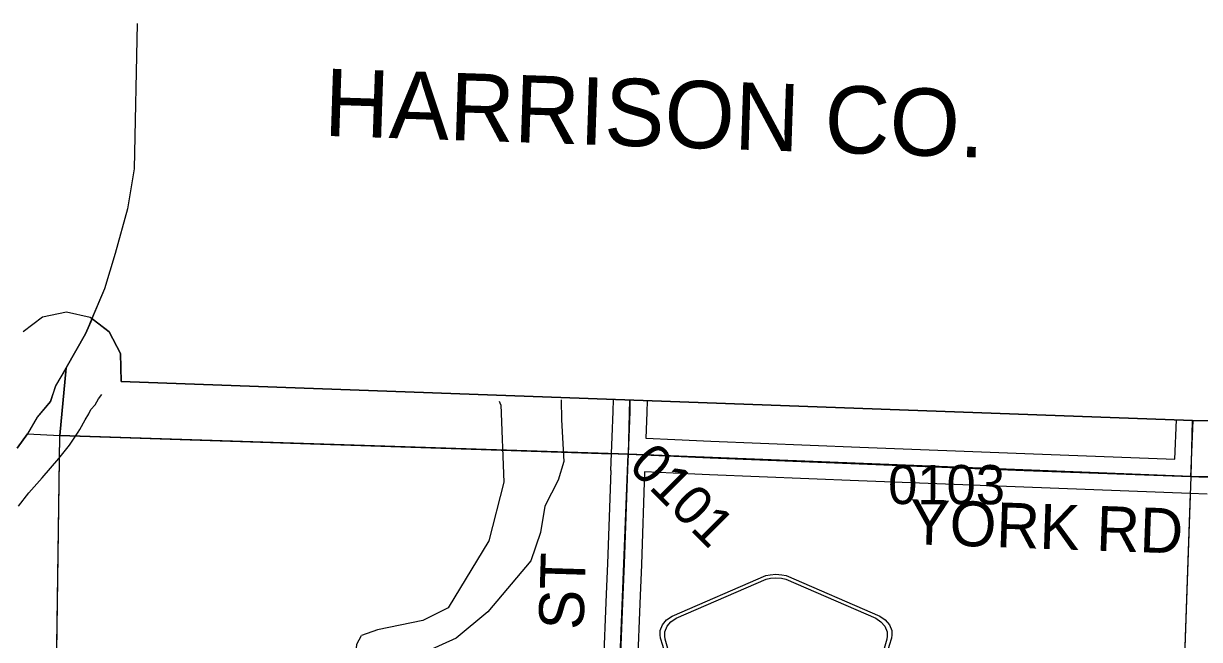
# Model space of a CAD drawing. Extents: x -132.8 to -73.3, y -60 to -26.
# Drawn here: x -129.431 to -127.336, y -32.509 to -31.411 of the extents above; entities that cross this region are included whole.
import ezdxf

# ---------------------------------------------------------------- set-up
doc = ezdxf.new("R2010")
doc.units = 0
for name, color, linetype in [('tdCoClipBndry', 7, 'Continuous'), ('tdCoCoBndry', 7, 'Continuous'), ('tdCoCoBndryPart', 7, 'Continuous'), ('tdCoCoBndryTxt', 7, 'Continuous'), ('tdCoHydroRiver', 7, 'Continuous'), ('tdCoSecRdNmbr', 7, 'Continuous'), ('tdCoSecRdTxt', 7, 'Continuous'), ('tdCoSecRteBand', 7, 'Continuous'), ('tdCoSecRteCL', 7, 'Continuous'), ('tdCoSectLine', 7, 'Continuous'), ('tdCoSectLinePart', 7, 'Continuous'), ('tdCoShieldCoRte', 7, 'Continuous'), ('tdCoStBndry', 7, 'Continuous'), ('tdCoStBndryPart', 7, 'Continuous'), ('tdCoSurfEarth', 7, 'Continuous'), ('tdCoSurfGravel', 7, 'Continuous'), ('tdCoTwpBndryShd', 7, 'Continuous')]:
    doc.layers.add(name, color=color, linetype=linetype)

msp = doc.modelspace()

# ---------------------------------------------------------------- linework, layer by layer
at = {"layer": 'tdCoClipBndry'}
msp.add_lwpolyline([(-129.4312, -31.9605), (-129.3967, -31.9343), (-129.3544, -31.9251), (-129.3122, -31.9346), (-129.2779, -31.9611), (-129.2581, -31.9997), (-129.2567, -32.0492), (-127.3484, -32.119), (-126.3448, -32.1404)], dxfattribs=at)
at = {"layer": 'tdCoCoBndry'}
for p, q in [((-129.3201, -31.9646), (-129.3085, -31.9375)), ((-129.3545, -32.025), (-129.3201, -31.9646)), ((-129.3732, -32.0573), (-129.3545, -32.025)), ((-129.3657, -32.1456), (-129.3545, -32.025)), ((-129.3545, -32.025), (-129.3657, -32.1456)), ((-129.3826, -32.0853), (-129.3732, -32.0573)), ((-129.4058, -32.1132), (-129.3826, -32.0853)), ((-129.423, -32.1428), (-129.4058, -32.1132)), ((-129.4413, -32.1681), (-129.423, -32.1428)), ((-128.3531, -32.1792), (-129.3657, -32.1456)), ((-129.3657, -32.1456), (-128.3531, -32.1792)), ((-127.351, -32.2189), (-128.3531, -32.1792)), ((-128.3531, -32.1792), (-127.351, -32.2189)), ((-126.3466, -32.2403), (-127.351, -32.2189)), ((-127.351, -32.2189), (-126.3466, -32.2403))]:
    msp.add_line(p, q, dxfattribs=at)
for points in [[(-126.3448, -32.1404), (-127.3484, -32.119), (-129.2567, -32.0492), (-129.2581, -31.9997), (-129.2779, -31.9611), (-129.3085, -31.9375), (-129.3201, -31.9646), (-129.3545, -32.025), (-129.3657, -32.1456), (-128.3531, -32.1792), (-127.351, -32.2189), (-126.3466, -32.2403)], [(-129.4413, -32.1681), (-129.423, -32.1428), (-129.4058, -32.1132), (-129.3826, -32.0853), (-129.3732, -32.0573), (-129.3545, -32.025), (-129.3657, -32.1456), (-128.3531, -32.1792), (-127.351, -32.2189), (-126.3466, -32.2403)], [(-129.3548, -32.025), (-129.3736, -32.0573), (-129.3829, -32.0853), (-129.4061, -32.1132), (-129.4234, -32.1428)], [(-129.3548, -32.025), (-129.3661, -32.1456), (-128.3535, -32.1792), (-127.3514, -32.2189), (-126.3469, -32.2403), (-125.3455, -32.271), (-124.3459, -32.2903), (-123.3574, -32.325), (-122.3632, -32.3606), (-121.3677, -32.38), (-120.4533, -32.4055), (-119.4557, -32.4356), (-118.4546, -32.4661), (-117.4589, -32.4981)], [(-129.4234, -32.1428), (-129.4417, -32.1681)]]:
    msp.add_lwpolyline(points, dxfattribs=at)
at = {"layer": 'tdCoCoBndryPart'}
msp.add_lwpolyline([(-129.3548, -32.025), (-129.3661, -32.1456), (-128.3835, -32.1782)], dxfattribs=at)
at = {"layer": 'tdCoHydroRiver'}
for points in [[(-129.4398, -32.2717), (-129.4215, -32.248), (-129.3975, -32.2209), (-129.368, -32.1868), (-129.3485, -32.1629), (-129.3331, -32.1399), (-129.3302, -32.135), (-129.3207, -32.1178), (-129.3144, -32.1073), (-129.3107, -32.0991), (-129.3028, -32.0911), (-129.2969, -32.0803), (-129.2914, -32.0723)], [(-128.5804, -32.0912), (-128.5748, -32.2287), (-128.6015, -32.3337), (-128.6744, -32.4531), (-128.7192, -32.4755), (-128.8002, -32.4922), (-128.8289, -32.5024)], [(-128.5804, -32.0912), (-128.5827, -32.0851)], [(-128.4729, -32.082), (-128.4722, -32.118), (-128.468, -32.1923), (-128.4784, -32.2251), (-128.5019, -32.2718), (-128.5095, -32.3189)], [(-128.5095, -32.3189), (-128.5267, -32.369), (-128.6035, -32.4599), (-128.6601, -32.5072), (-128.7913, -32.5666), (-128.8356, -32.5716), (-128.8399, -32.5573), (-128.8372, -32.5179), (-128.8289, -32.5024)]]:
    msp.add_lwpolyline(points, dxfattribs=at)
at = {"layer": 'tdCoSecRteBand'}
msp.add_line((-127.3798, -32.1878), (-127.3769, -32.1179), dxfattribs=at)
for points in [[(-128.3976, -32.5627), (-128.3922, -32.4283), (-128.3922, -32.4283), (-128.3922, -32.4283), (-128.3899, -32.3736), (-128.3841, -32.2081), (-128.3842, -32.2081), (-128.3841, -32.2078), (-128.3844, -32.2078), (-128.3831, -32.178), (-128.382, -32.1481), (-128.3803, -32.1028), (-128.3798, -32.0813)], [(-128.3198, -32.0834), (-128.3204, -32.1045), (-128.3204, -32.1046), (-128.3204, -32.1048), (-128.322, -32.1505), (-128.2706, -32.1528), (-128.2061, -32.1557), (-127.9411, -32.1663), (-127.6467, -32.1779), (-127.3799, -32.1878), (-127.3798, -32.1878)], [(-127.3223, -32.2501), (-127.3522, -32.2488), (-127.649, -32.2379), (-127.649, -32.2379), (-127.649, -32.2379), (-127.9435, -32.2263), (-127.9435, -32.2263), (-127.9435, -32.2263), (-128.2086, -32.2157), (-128.2087, -32.2157), (-128.2087, -32.2157), (-128.2733, -32.2128), (-128.3242, -32.2105), (-128.33, -32.3758), (-128.33, -32.3759), (-128.33, -32.376), (-128.3322, -32.4307), (-128.3376, -32.5651)]]:
    msp.add_lwpolyline(points, dxfattribs=at)
at = {"layer": 'tdCoSecRteCL'}
msp.add_line((-127.351, -32.2189), (-127.3469, -32.119), dxfattribs=at)
for points in [[(-128.3531, -32.1792), (-128.3503, -32.1037), (-128.3498, -32.0823)], [(-128.392, -33.1907), (-128.3896, -33.1816), (-128.3886, -33.1673), (-128.3868, -33.1301), (-128.3859, -33.0899), (-128.3826, -32.9745), (-128.3802, -32.9062), (-128.376, -32.7994), (-128.3735, -32.72), (-128.3676, -32.5639), (-128.3622, -32.4295), (-128.36, -32.3747), (-128.354, -32.2056), (-128.3531, -32.1792)], [(-128.3531, -32.1792), (-128.272, -32.1828), (-128.2074, -32.1857), (-127.9423, -32.1963), (-127.6479, -32.2079), (-127.351, -32.2189)], [(-127.351, -32.2189), (-127.3482, -32.219), (-127.3368, -32.2192), (-127.0708, -32.2245), (-127.0659, -32.2246), (-126.7317, -32.2333), (-126.4129, -32.2397), (-126.3466, -32.2403)]]:
    msp.add_lwpolyline(points, dxfattribs=at)
at = {"layer": 'tdCoSectLine'}
for points in [[(-129.3088, -31.9372), (-129.3204, -31.9646), (-129.3548, -32.025)], [(-129.3548, -32.025), (-129.3736, -32.0573), (-129.3829, -32.0853), (-129.4061, -32.1132), (-129.4234, -32.1428)], [(-129.3661, -32.1456), (-129.3548, -32.025)], [(-128.351, -32.0823), (-128.3535, -32.1792)], [(-127.3487, -32.1189), (-127.3514, -32.2189)], [(-129.4234, -32.1428), (-129.4417, -32.1681)], [(-129.4234, -32.1428), (-129.3661, -32.1456)], [(-129.3804, -33.1745), (-129.3661, -32.1456)], [(-129.3661, -32.1456), (-128.3535, -32.1792)], [(-128.3947, -33.2139), (-128.3535, -32.1792)], [(-128.3535, -32.1792), (-127.3514, -32.2189)], [(-127.3514, -32.2189), (-127.367, -32.659), (-127.3657, -32.6615), (-127.3942, -33.2526)], [(-127.3514, -32.2189), (-126.3469, -32.2403)]]:
    msp.add_lwpolyline(points, dxfattribs=at)
at = {"layer": 'tdCoSectLinePart'}
for points in [[(-129.3088, -31.9372), (-129.3204, -31.9646), (-129.3548, -32.025)], [(-129.3548, -32.025), (-129.3736, -32.0573), (-129.3829, -32.0853), (-129.4061, -32.1132), (-129.4234, -32.1428)], [(-129.3661, -32.1456), (-129.3548, -32.025)], [(-129.4234, -32.1428), (-129.4417, -32.1681)], [(-129.4234, -32.1428), (-129.3661, -32.1456)], [(-129.38, -33.1445), (-129.3661, -32.1456)], [(-129.3661, -32.1456), (-128.3835, -32.1782)], [(-127.3525, -32.2488), (-127.367, -32.659), (-127.3657, -32.6615), (-127.3927, -33.2226)]]:
    msp.add_lwpolyline(points, dxfattribs=at)
at = {"layer": 'tdCoShieldCoRte'}
for points in [[(-128.21, -32.803), (-128.292, -32.5202), (-128.2958, -32.507), (-128.2966, -32.5011), (-128.2966, -32.4933), (-128.2923, -32.483), (-128.2851, -32.4745), (-128.2755, -32.4678), (-128.1082, -32.3955), (-128.1007, -32.3938), (-128.0903, -32.3929), (-128.0798, -32.3938), (-128.0723, -32.3955), (-127.905, -32.4678), (-127.8955, -32.4745), (-127.8882, -32.483), (-127.884, -32.4933), (-127.884, -32.5011), (-127.8847, -32.507), (-127.8886, -32.5202), (-127.9705, -32.803)], [(-128.2042, -32.7967), (-128.2839, -32.5214), (-128.2876, -32.5088), (-128.2883, -32.5032), (-128.2883, -32.4957), (-128.2842, -32.4858), (-128.2773, -32.4776), (-128.2681, -32.4712), (-128.1075, -32.4018), (-128.1003, -32.4002), (-128.0903, -32.3993), (-128.0803, -32.4002), (-128.073, -32.4018), (-127.9125, -32.4712), (-127.9033, -32.4776), (-127.8963, -32.4858), (-127.8922, -32.4957), (-127.8922, -32.5032), (-127.8929, -32.5088), (-127.8966, -32.5214), (-127.9764, -32.7967)]]:
    msp.add_lwpolyline(points, close=True, dxfattribs=at)
at = {"layer": 'tdCoStBndry'}
msp.add_lwpolyline([(-129.2284, -31.4111), (-129.2334, -31.6701), (-129.2453, -31.7415), (-129.2674, -31.8212), (-129.2862, -31.8841), (-129.3088, -31.9372), (-129.3204, -31.9646), (-129.3548, -32.025), (-129.3736, -32.0573), (-129.3829, -32.0853), (-129.4061, -32.1132), (-129.4234, -32.1428), (-129.4417, -32.1681)], dxfattribs=at)
at = {"layer": 'tdCoStBndryPart'}
msp.add_lwpolyline([(-129.2284, -31.4111), (-129.2334, -31.6701), (-129.2453, -31.7415), (-129.2674, -31.8212), (-129.2862, -31.8841), (-129.3204, -31.9646), (-129.3548, -32.025), (-129.3736, -32.0573), (-129.3829, -32.0853), (-129.4061, -32.1132), (-129.4234, -32.1428), (-129.4417, -32.1681)], dxfattribs=at)
at = {"layer": 'tdCoSurfEarth'}
msp.add_line((-127.351, -32.2189), (-127.3469, -32.119), dxfattribs=at)
for points in [[(-128.272, -32.1828), (-128.2074, -32.1857), (-127.9423, -32.1963), (-127.6479, -32.2079), (-127.351, -32.2189)], [(-127.351, -32.2189), (-127.3482, -32.219), (-127.3368, -32.2192), (-127.0708, -32.2245)]]:
    msp.add_lwpolyline(points, dxfattribs=at)
at = {"layer": 'tdCoSurfGravel'}
msp.add_line((-128.3531, -32.1792), (-128.272, -32.1828), dxfattribs=at)
for points in [[(-128.3531, -32.1792), (-128.3503, -32.1037), (-128.3498, -32.0823)], [(-128.392, -33.1907), (-128.3896, -33.1816), (-128.3886, -33.1673), (-128.3868, -33.1301), (-128.3859, -33.0899), (-128.3826, -32.9745), (-128.3802, -32.9062), (-128.376, -32.7994), (-128.3735, -32.72), (-128.3676, -32.5639), (-128.3622, -32.4295), (-128.36, -32.3747), (-128.354, -32.2056), (-128.3531, -32.1792)]]:
    msp.add_lwpolyline(points, dxfattribs=at)
at = {"layer": 'tdCoTwpBndryShd'}
for points in [[(-129.4417, -32.1681), (-129.4234, -32.1428)], [(-129.4234, -32.1428), (-129.3661, -32.1456), (-128.3535, -32.1792), (-127.3514, -32.2189), (-126.3469, -32.2403), (-125.3455, -32.271), (-124.3459, -32.2903), (-123.3574, -32.325), (-122.3632, -32.3606), (-121.3677, -32.38), (-120.4533, -32.4055), (-119.4557, -32.4356), (-118.4546, -32.4661), (-117.4589, -32.4981)]]:
    msp.add_lwpolyline(points, dxfattribs=at)

# ---------------------------------------------------------------- texts
at = {"layer": 'tdCoCoBndryTxt'}
msp.add_text('HARRISON CO.', height=0.12, rotation=358.1005, dxfattribs=at).set_placement((-128.8964, -31.6113))
at = {"layer": 'tdCoSecRdNmbr'}
for s, rotation, p in [('0101', 314.9036, (-128.3553, -32.2024)), ('0103', 359.904, (-127.8906, -32.268))]:
    msp.add_text(s, height=0.07, rotation=rotation, dxfattribs=at).set_placement(p)
at = {"layer": 'tdCoSecRdTxt'}
for s, rotation, p in [('YORK RD', 357.9968, (-127.8534, -32.3393)), ('110TH ST', 88.2268, (-128.4441, -32.8436))]:
    msp.add_text(s, height=0.08, rotation=rotation, dxfattribs=at).set_placement(p)

doc.saveas('drawing.dxf')
